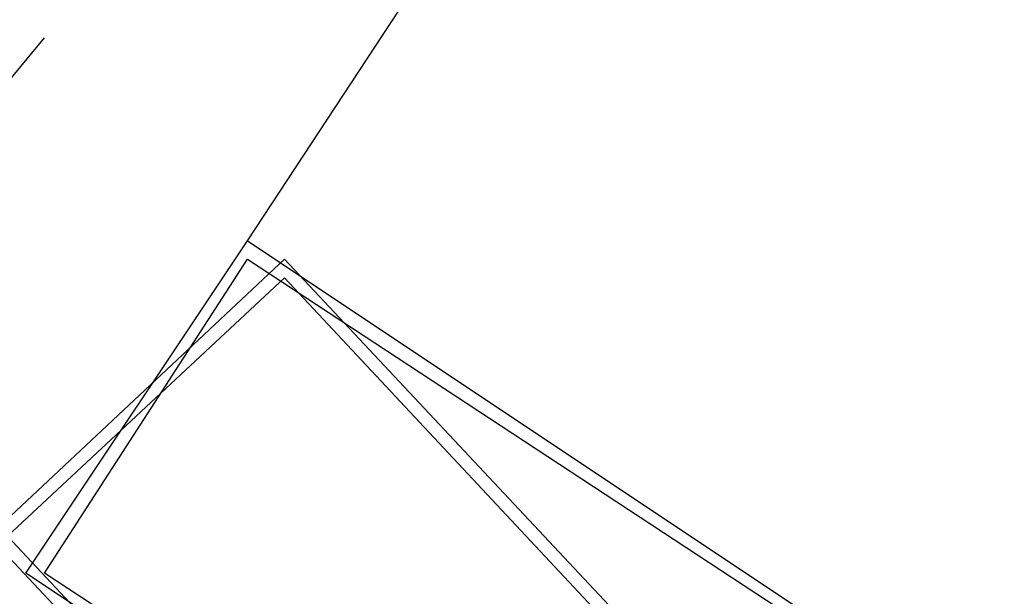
# Model space of a CAD drawing. Header units: feet. Extents: x -79 to 198, y -22 to 181.
# Tile 541 of 656: x 134.075 to 134.786, y 96.988 to 97.404. Entities that reach past the tile are written whole.
import ezdxf

# ---------------------------------------------------------------- set-up
doc = ezdxf.new("R2010")
doc.units = ezdxf.units.FT
doc.layers.add('A-LINEA', color=7, linetype='CONTINUOUS')

msp = doc.modelspace()

# ---------------------------------------------------------------- linework, layer by layer
at = {"layer": 'A-LINEA'}
msp.add_line((134.24, 97.2444), (136, 99.9244), dxfattribs=at)
msp.add_line((134.24, 97.2444), (136, 99.9244), dxfattribs=at)
for points in [[(133.7733, 97.0044), (133.84, 97.0844), (134.0933, 97.3911)], [(133.7733, 97.0044), (133.84, 97.0844), (134.0933, 97.3911)], [(134.08, 97.0044), (134.24, 97.2444), (134.72, 96.9244), (134.56, 96.6844), (134.08, 97.0044)], [(134.08, 97.0044), (134.24, 97.2444), (134.72, 96.9244), (134.56, 96.6844), (134.08, 97.0044)], [(134.2667, 97.2311), (134.0533, 97.0311), (134.4533, 96.6044), (134.6667, 96.8044), (134.2667, 97.2311)], [(134.2667, 97.2311), (134.0533, 97.0311), (134.4533, 96.6044), (134.6667, 96.8044), (134.2667, 97.2311)], [(134.0933, 97.0044), (134.24, 97.2311), (134.7067, 96.9244), (134.56, 96.6978), (134.0933, 97.0044)], [(134.0933, 97.0044), (134.24, 97.2311), (134.7067, 96.9244), (134.56, 96.6978), (134.0933, 97.0044)], [(134.2667, 97.2178), (134.0667, 97.0311), (134.4533, 96.6178), (134.6533, 96.8044), (134.2667, 97.2178)], [(134.2667, 97.2178), (134.0667, 97.0311), (134.4533, 96.6178), (134.6533, 96.8044), (134.2667, 97.2178)]]:
    msp.add_lwpolyline(points, dxfattribs=at)

doc.saveas('drawing.dxf')
